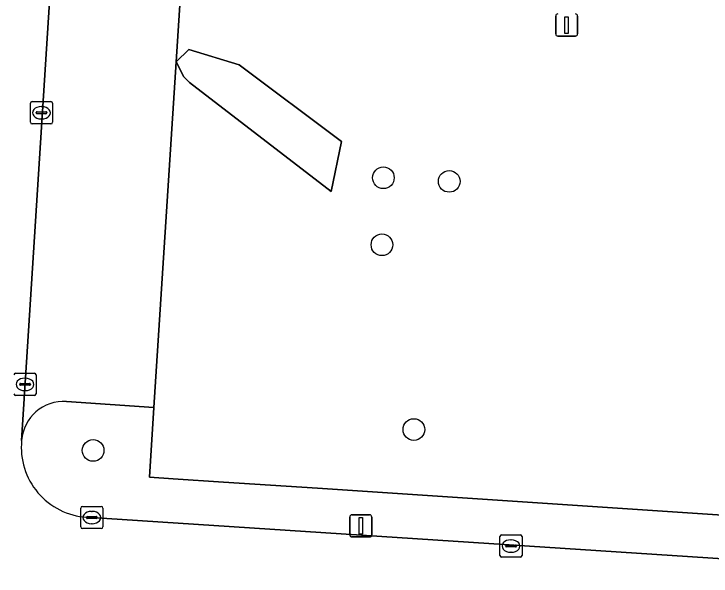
# Model space of a CAD drawing. Extents: x 161848 to 162726, y 385382 to 386521.
# Drawn here: x 161949.74 to 161981.19, y 385527.61 to 385552.96 of the extents above; entities that cross this region are included whole.
import ezdxf

# ---------------------------------------------------------------- set-up
doc = ezdxf.new("R2010")
doc.units = 0
for name, color, linetype in [('IMGEO_Boom', 7, 'Continuous'), ('IMGEO_Groenvoorziening', 7, 'Continuous'), ('IMGEO_Haag', 7, 'Continuous'), ('IMGEO_Kolk', 7, 'Continuous'), ('IMGEO_Lichtmast', 7, 'Continuous'), ('IMGEO_Parkeervlak_open', 7, 'Continuous'), ('IMGEO_Rijbaan_lokaal_open', 7, 'Continuous'), ('IMGEO_Verkeersbordpaal', 7, 'Continuous'), ('IMGEO_Voetpad_open', 7, 'Continuous')]:
    doc.layers.add(name, color=color, linetype=linetype)

msp = doc.modelspace()

# ---------------------------------------------------------------- linework, layer by layer
at = {"layer": 'IMGEO_Boom'}
for centre in [(161966.407, 385545.571), (161969.377, 385545.408), (161966.344, 385542.548), (161967.782, 385534.217), (161953.31, 385533.276)]:
    msp.add_circle(centre, 0.489, dxfattribs=at)
at = {"layer": 'IMGEO_Groenvoorziening'}
msp.add_lwpolyline([(161990.916, 385568.71), (161980.229, 385569.429), (161979.919, 385564.608), (161964.473, 385565.647), (161962.864, 385565.755), (161962.416, 385558.789), (161960.009, 385558.951), (161960.047, 385559.512), (161957.623, 385559.668), (161957.052, 385550.793), (161956.049, 385535.204), (161955.848, 385532.071), (161956.926, 385531.999), (161959.191, 385531.849), (161963.431, 385531.567), (161992.761, 385529.616), (161994.599, 385555.88)], dxfattribs=at)
for points in [[(161957.052, 385550.793), (161957.621, 385551.347), (161959.899, 385550.666), (161964.513, 385547.198), (161964.053, 385544.953), (161957.659, 385549.872), (161957.41, 385550.12)], [(161959.899, 385550.666), (161957.621, 385551.347), (161957.052, 385550.793), (161957.41, 385550.12), (161957.659, 385549.872), (161964.053, 385544.953), (161964.513, 385547.198)]]:
    msp.add_lwpolyline(points, close=True, dxfattribs=at)
at = {"layer": 'IMGEO_Haag'}
msp.add_lwpolyline([(161959.899, 385550.666), (161957.621, 385551.347), (161957.052, 385550.793), (161957.41, 385550.12), (161957.659, 385549.872), (161964.053, 385544.953), (161964.513, 385547.198)], close=True, dxfattribs=at)
at = {"layer": 'IMGEO_Kolk'}
for p, q in [((161950.555, 385549.002), (161951.407, 385549.002)), ((161950.48, 385548.076), (161950.48, 385548.928)), ((161950.968, 385548.782), (161950.993, 385548.782)), ((161951.481, 385548.928), (161951.481, 385548.076)), ((161950.739, 385548.496), (161950.739, 385548.508)), ((161951.177, 385548.459), (161950.779, 385548.459)), ((161950.782, 385548.545), (161951.18, 385548.545)), ((161951.223, 385548.508), (161951.223, 385548.496)), ((161951.407, 385548.002), (161950.555, 385548.002)), ((161950.991, 385548.222), (161950.966, 385548.222)), ((161949.811, 385536.754), (161950.663, 385536.754)), ((161950.737, 385536.68), (161950.737, 385535.828)), ((161950.224, 385536.534), (161950.249, 385536.534)), ((161949.995, 385536.248), (161949.995, 385536.26)), ((161950.433, 385536.211), (161950.035, 385536.211)), ((161950.038, 385536.297), (161950.436, 385536.297)), ((161950.479, 385536.26), (161950.479, 385536.248)), ((161950.663, 385535.754), (161949.811, 385535.754)), ((161950.247, 385535.974), (161950.222, 385535.974)), ((161952.824, 385530.749), (161953.676, 385530.749)), ((161952.749, 385529.823), (161952.749, 385530.675)), ((161953.237, 385530.529), (161953.262, 385530.529)), ((161953.75, 385530.675), (161953.75, 385529.823)), ((161953.008, 385530.243), (161953.008, 385530.255)), ((161953.446, 385530.206), (161953.048, 385530.206)), ((161953.051, 385530.292), (161953.449, 385530.292)), ((161953.492, 385530.255), (161953.492, 385530.243)), ((161953.26, 385529.969), (161953.235, 385529.969)), ((161953.676, 385529.749), (161952.824, 385529.749)), ((161971.742, 385529.464), (161972.594, 385529.464)), ((161971.667, 385528.538), (161971.667, 385529.39)), ((161972.155, 385529.244), (161972.18, 385529.244)), ((161972.668, 385529.39), (161972.668, 385528.538)), ((161971.926, 385528.958), (161971.926, 385528.97)), ((161972.364, 385528.921), (161971.966, 385528.921)), ((161971.969, 385529.007), (161972.367, 385529.007)), ((161972.41, 385528.97), (161972.41, 385528.958)), ((161972.178, 385528.684), (161972.153, 385528.684)), ((161972.594, 385528.464), (161971.742, 385528.464))]:
    msp.add_line(p, q, dxfattribs=at)
for points in [[(161950.555, 385549.002), (161951.407, 385549.002)], [(161950.48, 385548.076), (161950.48, 385548.928)], [(161951.481, 385548.928), (161951.481, 385548.076)], [(161951.407, 385548.002), (161950.555, 385548.002)], [(161949.811, 385536.754), (161950.663, 385536.754)], [(161950.737, 385536.68), (161950.737, 385535.828)], [(161950.663, 385535.754), (161949.811, 385535.754)], [(161952.824, 385530.749), (161953.676, 385530.749)], [(161952.749, 385529.823), (161952.749, 385530.675)], [(161953.75, 385530.675), (161953.75, 385529.823)], [(161953.676, 385529.749), (161952.824, 385529.749)], [(161971.742, 385529.464), (161972.594, 385529.464)], [(161971.667, 385528.538), (161971.667, 385529.39)], [(161972.668, 385529.39), (161972.668, 385528.538)], [(161972.594, 385528.464), (161971.742, 385528.464)]]:
    msp.add_lwpolyline(points, dxfattribs=at)
for centre, radius, start, end in [((161950.557, 385548.926), 0.0765, 91.552, 178.448), ((161950.557, 385548.926), 0.0765, 91.552, 178.448), ((161951.405, 385548.926), 0.0765, 1.552, 88.448), ((161951.405, 385548.926), 0.0765, 1.552, 88.448), ((161950.779, 385548.505), 0.0403, 85.8775, 175.7526), ((161950.776, 385548.495), 0.0366, 178.938, 274.7102), ((161951.18, 385548.502), 0.043, 264.8664, 352.4533), ((161951.184, 385548.507), 0.0386, 1.7309, 96.639), ((161950.557, 385548.078), 0.0765, 181.552, 268.448), ((161950.557, 385548.078), 0.0765, 181.552, 268.448), ((161951.405, 385548.078), 0.0765, 271.552, 358.448), ((161951.405, 385548.078), 0.0765, 271.552, 358.448), ((161949.813, 385536.678), 0.0765, 91.552, 178.448), ((161949.813, 385536.678), 0.0765, 91.552, 178.448), ((161950.661, 385536.678), 0.0765, 1.552, 88.448), ((161950.661, 385536.678), 0.0765, 1.552, 88.448), ((161950.035, 385536.257), 0.0403, 85.8775, 175.7526), ((161950.032, 385536.247), 0.0366, 178.938, 274.7102), ((161950.436, 385536.254), 0.043, 264.8664, 352.4533), ((161950.44, 385536.259), 0.0386, 1.7309, 96.639), ((161949.813, 385535.83), 0.0765, 181.552, 268.448), ((161949.813, 385535.83), 0.0765, 181.552, 268.448), ((161950.661, 385535.83), 0.0765, 271.552, 358.448), ((161950.661, 385535.83), 0.0765, 271.552, 358.448), ((161952.826, 385530.673), 0.0765, 91.552, 178.448), ((161952.826, 385530.673), 0.0765, 91.552, 178.448), ((161953.674, 385530.673), 0.0765, 1.552, 88.448), ((161953.674, 385530.673), 0.0765, 1.552, 88.448), ((161953.048, 385530.252), 0.0403, 85.8775, 175.7526), ((161953.045, 385530.242), 0.0366, 178.938, 274.7102), ((161953.449, 385530.249), 0.043, 264.8664, 352.4533), ((161953.453, 385530.254), 0.0386, 1.7309, 96.639), ((161952.826, 385529.825), 0.0765, 181.552, 268.448), ((161952.826, 385529.825), 0.0765, 181.552, 268.448), ((161953.674, 385529.825), 0.0765, 271.552, 358.448), ((161953.674, 385529.825), 0.0765, 271.552, 358.448), ((161971.744, 385529.388), 0.0765, 91.552, 178.448), ((161971.744, 385529.388), 0.0765, 91.552, 178.448), ((161972.592, 385529.388), 0.0765, 1.552, 88.448), ((161972.592, 385529.388), 0.0765, 1.552, 88.448), ((161971.966, 385528.967), 0.0403, 85.8775, 175.7526), ((161971.963, 385528.957), 0.0366, 178.938, 274.7102), ((161972.367, 385528.964), 0.043, 264.8664, 352.4533), ((161972.371, 385528.969), 0.0386, 1.7309, 96.639), ((161971.744, 385528.54), 0.0765, 181.552, 268.448), ((161971.744, 385528.54), 0.0765, 181.552, 268.448), ((161972.592, 385528.54), 0.0765, 271.552, 358.448), ((161972.592, 385528.54), 0.0765, 271.552, 358.448)]:
    msp.add_arc(centre, radius, start, end, dxfattribs=at)
for centre, major_axis, ratio, start_param, end_param in [((161950.967, 385548.502), (-0.387, 0.002), 0.722429, 4.712389, 7.853982), ((161950.992, 385548.502), (-0.39, 0.002), 0.717154, 1.570796, 4.712389), ((161950.223, 385536.254), (-0.387, 0.002), 0.722429, 4.712389, 7.853982), ((161950.248, 385536.254), (-0.39, 0.002), 0.717154, 1.570796, 4.712389), ((161953.236, 385530.249), (-0.387, 0.002), 0.722429, 4.712389, 7.853982), ((161953.261, 385530.249), (-0.39, 0.002), 0.717154, 1.570796, 4.712389), ((161972.154, 385528.964), (-0.387, 0.002), 0.722429, 4.712389, 7.853982), ((161972.179, 385528.964), (-0.39, 0.002), 0.717154, 1.570796, 4.712389)]:
    msp.add_ellipse(centre, major_axis=major_axis, ratio=ratio, start_param=start_param, end_param=end_param, dxfattribs=at)
at = {"layer": 'IMGEO_Lichtmast'}
for p, q in [((161964.891, 385529.472), (161964.891, 385530.272)), ((161964.891, 385530.272), (161964.891, 385529.472)), ((161964.991, 385530.372), (161965.781, 385530.372)), ((161965.781, 385530.372), (161964.991, 385530.372)), ((161965.881, 385530.272), (161965.881, 385529.472)), ((161965.881, 385529.472), (161965.881, 385530.272)), ((161965.781, 385529.372), (161964.991, 385529.372)), ((161964.991, 385529.372), (161965.781, 385529.372))]:
    msp.add_line(p, q, dxfattribs=at)
msp.add_lwpolyline([(161965.311, 385530.247), (161965.461, 385530.247), (161965.461, 385529.497), (161965.311, 385529.497), (161965.311, 385530.247)], dxfattribs=at)
for centre, start, end in [((161964.991, 385530.272), 90, 180), ((161964.991, 385530.272), 90, 180), ((161965.781, 385530.272), 0, 90), ((161965.781, 385530.272), 360, 90), ((161964.991, 385529.472), 180, 270), ((161964.991, 385529.472), 180, 270), ((161965.781, 385529.472), 270, 0), ((161965.781, 385529.472), 270, 0)]:
    msp.add_arc(centre, 0.1, start, end, dxfattribs=at)
at = {"layer": 'IMGEO_Parkeervlak_open'}
for points in [[(161952.507, 385570.833), (161952.47, 385571.172), (161950.082, 385533.72)], [(161952.11, 385535.481), (161956.049, 385535.204), (161957.052, 385550.793), (161957.623, 385559.668)]]:
    msp.add_lwpolyline(points, dxfattribs=at)
msp.add_arc((161951.978, 385533.584), 1.901, 86.0315, 175.9068, dxfattribs=at)
at = {"layer": 'IMGEO_Rijbaan_lokaal_open'}
for points in [[(161950.082, 385533.72), (161952.47, 385571.172), (161952.51, 385571.795)], [(161992.777, 385527.666), (161991.853, 385527.727), (161953.016, 385530.264)]]:
    msp.add_lwpolyline(points, dxfattribs=at)
msp.add_arc((161953.223, 385533.413), 3.156, 174.4259, 266.2338, dxfattribs=at)
at = {"layer": 'IMGEO_Verkeersbordpaal'}
for p, q in [((161974.182, 385552.057), (161974.182, 385552.857)), ((161974.182, 385552.857), (161974.182, 385552.057)), ((161975.172, 385552.857), (161975.172, 385552.057)), ((161975.172, 385552.057), (161975.172, 385552.857)), ((161975.072, 385551.957), (161974.282, 385551.957)), ((161974.282, 385551.957), (161975.072, 385551.957))]:
    msp.add_line(p, q, dxfattribs=at)
msp.add_lwpolyline([(161974.602, 385552.832), (161974.752, 385552.832), (161974.752, 385552.082), (161974.602, 385552.082), (161974.602, 385552.832)], dxfattribs=at)
for centre, start, end in [((161974.282, 385552.857), 90, 180), ((161974.282, 385552.857), 90, 180), ((161975.072, 385552.857), 0, 90), ((161975.072, 385552.857), 360, 90), ((161974.282, 385552.057), 180, 270), ((161974.282, 385552.057), 180, 270), ((161975.072, 385552.057), 270, 0), ((161975.072, 385552.057), 270, 0)]:
    msp.add_arc(centre, 0.1, start, end, dxfattribs=at)
at = {"layer": 'IMGEO_Voetpad_open'}
for points in [[(161993.923, 385529.548), (161992.761, 385529.616), (161963.431, 385531.567), (161959.191, 385531.849), (161956.926, 385531.999), (161955.848, 385532.071), (161956.049, 385535.204), (161952.11, 385535.481)], [(161953.016, 385530.264), (161991.853, 385527.727), (161992.777, 385527.666), (161993.81, 385527.611), (161993.923, 385529.548)]]:
    msp.add_lwpolyline(points, dxfattribs=at)
for centre, radius, start, end in [((161951.978, 385533.584), 1.901, 86.0315, 175.9068), ((161953.223, 385533.413), 3.156, 174.4259, 266.2338)]:
    msp.add_arc(centre, radius, start, end, dxfattribs=at)

doc.saveas('drawing.dxf')
